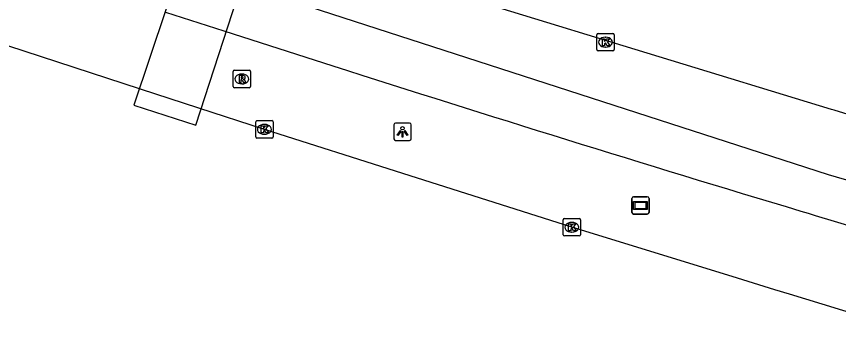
# Model space of a CAD drawing. Extents: x 160356 to 161355, y 381727 to 382845.
# Drawn here: x 160864.16 to 160911.46, y 381800.49 to 381817.97 of the extents above; entities that cross this region are included whole.
import ezdxf

# ---------------------------------------------------------------- set-up
doc = ezdxf.new("R2010")
doc.units = 0
for name, color, linetype in [('IMGEO_Kolk', 7, 'Continuous'), ('IMGEO_Lichtpunt', 7, 'Continuous'), ('IMGEO_Reclamebord', 7, 'Continuous'), ('IMGEO_Rijbaan_regionaal_gesloten', 7, 'Continuous'), ('IMGEO_Rioolput', 7, 'Continuous'), ('IMGEO_Tunneldeel', 7, 'Continuous')]:
    doc.layers.add(name, color=color, linetype=linetype)

msp = doc.modelspace()

# ---------------------------------------------------------------- linework, layer by layer
at = {"layer": 'IMGEO_Kolk'}
for p, q in [((160897.545, 381816.066), (160897.545, 381816.918)), ((160897.62, 381816.992), (160898.472, 381816.992)), ((160898.546, 381816.918), (160898.546, 381816.066)), ((160898.033, 381816.772), (160898.058, 381816.772)), ((160898.472, 381815.992), (160897.62, 381815.992)), ((160898.056, 381816.212), (160898.031, 381816.212)), ((160877.921, 381811.056), (160877.921, 381811.908)), ((160877.996, 381811.982), (160878.848, 381811.982)), ((160878.409, 381811.762), (160878.434, 381811.762)), ((160878.922, 381811.908), (160878.922, 381811.056)), ((160878.432, 381811.202), (160878.407, 381811.202)), ((160878.848, 381810.982), (160877.996, 381810.982)), ((160895.605, 381805.427), (160895.605, 381806.279)), ((160895.68, 381806.353), (160896.532, 381806.353)), ((160896.093, 381806.133), (160896.118, 381806.133)), ((160896.606, 381806.279), (160896.606, 381805.427)), ((160896.116, 381805.573), (160896.091, 381805.573)), ((160896.532, 381805.353), (160895.68, 381805.353))]:
    msp.add_line(p, q, dxfattribs=at)
for points in [[(160897.545, 381816.066), (160897.545, 381816.918)], [(160897.62, 381816.992), (160898.472, 381816.992)], [(160898.546, 381816.918), (160898.546, 381816.066)], [(160897.866, 381816.692), (160897.989, 381816.692), (160897.989, 381816.541), (160898.119, 381816.692), (160898.283, 381816.692), (160898.137, 381816.541), (160898.29, 381816.292), (160898.138, 381816.292), (160898.053, 381816.456), (160897.989, 381816.389), (160897.989, 381816.292), (160897.866, 381816.292), (160897.866, 381816.692)], [(160898.472, 381815.992), (160897.62, 381815.992)], [(160877.921, 381811.056), (160877.921, 381811.908)], [(160877.996, 381811.982), (160878.848, 381811.982)], [(160878.242, 381811.682), (160878.365, 381811.682), (160878.365, 381811.531), (160878.495, 381811.682), (160878.659, 381811.682), (160878.513, 381811.531), (160878.666, 381811.282), (160878.514, 381811.282), (160878.429, 381811.446), (160878.365, 381811.379), (160878.365, 381811.282), (160878.242, 381811.282), (160878.242, 381811.682)], [(160878.922, 381811.908), (160878.922, 381811.056)], [(160878.848, 381810.982), (160877.996, 381810.982)], [(160895.605, 381805.427), (160895.605, 381806.279)], [(160895.68, 381806.353), (160896.532, 381806.353)], [(160895.926, 381806.053), (160896.049, 381806.053), (160896.049, 381805.902), (160896.179, 381806.053), (160896.343, 381806.053), (160896.197, 381805.902), (160896.35, 381805.653), (160896.198, 381805.653), (160896.113, 381805.817), (160896.049, 381805.75), (160896.049, 381805.653), (160895.926, 381805.653), (160895.926, 381806.053)], [(160896.606, 381806.279), (160896.606, 381805.427)], [(160896.532, 381805.353), (160895.68, 381805.353)]]:
    msp.add_lwpolyline(points, dxfattribs=at)
for centre, start, end in [((160897.622, 381816.916), 91.552, 178.448), ((160897.622, 381816.916), 91.552, 178.448), ((160898.47, 381816.916), 1.552, 88.448), ((160898.47, 381816.916), 1.552, 88.448), ((160897.622, 381816.068), 181.552, 268.448), ((160897.622, 381816.068), 181.552, 268.448), ((160898.47, 381816.068), 271.552, 358.448), ((160898.47, 381816.068), 271.552, 358.448), ((160877.998, 381811.906), 91.552, 178.448), ((160877.998, 381811.906), 91.552, 178.448), ((160878.846, 381811.906), 1.552, 88.448), ((160878.846, 381811.906), 1.552, 88.448), ((160877.998, 381811.058), 181.552, 268.448), ((160877.998, 381811.058), 181.552, 268.448), ((160878.846, 381811.058), 271.552, 358.448), ((160878.846, 381811.058), 271.552, 358.448), ((160895.682, 381806.277), 91.552, 178.448), ((160895.682, 381806.277), 91.552, 178.448), ((160896.53, 381806.277), 1.552, 88.448), ((160896.53, 381806.277), 1.552, 88.448), ((160895.682, 381805.429), 181.552, 268.448), ((160895.682, 381805.429), 181.552, 268.448), ((160896.53, 381805.429), 271.552, 358.448), ((160896.53, 381805.429), 271.552, 358.448)]:
    msp.add_arc(centre, 0.0765, start, end, dxfattribs=at)
for centre, major_axis, ratio, start_param, end_param in [((160898.032, 381816.492), (-0.387, 0.002), 0.722429, 4.712389, 7.853982), ((160898.057, 381816.492), (-0.39, 0.002), 0.717154, 1.570796, 4.712389), ((160878.408, 381811.482), (-0.387, 0.002), 0.722429, 4.712389, 7.853982), ((160878.433, 381811.482), (-0.39, 0.002), 0.717154, 1.570796, 4.712389), ((160896.092, 381805.853), (-0.387, 0.002), 0.722429, 4.712389, 7.853982), ((160896.117, 381805.853), (-0.39, 0.002), 0.717154, 1.570796, 4.712389)]:
    msp.add_ellipse(centre, major_axis=major_axis, ratio=ratio, start_param=start_param, end_param=end_param, dxfattribs=at)
at = {"layer": 'IMGEO_Lichtpunt'}
for p, q in [((160885.872, 381811.747), (160885.872, 381810.94)), ((160885.872, 381811.747), (160885.872, 381810.94)), ((160886.774, 381811.842), (160885.966, 381811.842)), ((160886.774, 381811.842), (160885.966, 381811.842)), ((160886.868, 381810.94), (160886.868, 381811.747)), ((160886.868, 381810.94), (160886.868, 381811.747)), ((160885.966, 381810.846), (160886.774, 381810.846)), ((160885.966, 381810.846), (160886.774, 381810.846))]:
    msp.add_line(p, q, dxfattribs=at)
for points in [[(160886.246, 381811.411), (160886.285, 381811.383), (160886.097, 381811.121), (160886.059, 381811.148), (160886.246, 381811.411)], [(160886.348, 381811.363), (160886.395, 381811.363), (160886.395, 381811.041), (160886.348, 381811.041), (160886.348, 381811.363)], [(160886.458, 381811.383), (160886.496, 381811.41), (160886.683, 381811.148), (160886.644, 381811.12), (160886.458, 381811.383)]]:
    msp.add_lwpolyline(points, dxfattribs=at)
msp.add_circle((160886.371, 381811.545), 0.0994, dxfattribs=at)
for centre, start, end in [((160885.966, 381811.747), 90, 180), ((160885.966, 381811.747), 90, 180), ((160886.774, 381811.747), 0, 90), ((160886.774, 381811.747), 0, 90), ((160885.966, 381810.94), 180, 270), ((160885.966, 381810.94), 180, 270), ((160886.774, 381810.94), 270, 0), ((160886.774, 381810.94), 270, 360)]:
    msp.add_arc(centre, 0.0946, start, end, dxfattribs=at)
at = {"layer": 'IMGEO_Reclamebord'}
for p, q in [((160899.563, 381806.707), (160899.563, 381807.507)), ((160899.563, 381807.507), (160899.563, 381806.707)), ((160899.663, 381807.607), (160900.453, 381807.607)), ((160900.453, 381807.607), (160899.663, 381807.607)), ((160900.553, 381807.507), (160900.553, 381806.707)), ((160900.553, 381806.707), (160900.553, 381807.507)), ((160900.453, 381806.607), (160899.663, 381806.607)), ((160899.663, 381806.607), (160900.453, 381806.607))]:
    msp.add_line(p, q, dxfattribs=at)
for points in [[(160899.664, 381807.339), (160900.452, 381807.339), (160900.452, 381806.875), (160899.664, 381806.875), (160899.664, 381807.339)], [(160899.729, 381807.274), (160899.729, 381806.94), (160900.387, 381806.94), (160900.387, 381807.274), (160899.729, 381807.274)]]:
    msp.add_lwpolyline(points, dxfattribs=at)
for centre, start, end in [((160899.663, 381807.507), 90, 180), ((160899.663, 381807.507), 90, 180), ((160900.453, 381807.507), 0, 90), ((160900.453, 381807.507), 360, 90), ((160899.663, 381806.707), 180, 270), ((160899.663, 381806.707), 180, 270), ((160900.453, 381806.707), 270, 0), ((160900.453, 381806.707), 270, 0)]:
    msp.add_arc(centre, 0.1, start, end, dxfattribs=at)
at = {"layer": 'IMGEO_Rijbaan_regionaal_gesloten'}
for points in [[(160916.52, 381810.954), (160912.006, 381812.335), (160911.199, 381812.582), (160911.049, 381812.628), (160881.312, 381821.723), (160879.633, 381822.264), (160877.954, 381822.806), (160876.277, 381823.35), (160874.61, 381823.892)], [(160915.556, 381807.512), (160910.871, 381808.871), (160879.042, 381819.185), (160873.607, 381820.906)], [(160913.589, 381800.492), (160908.624, 381802.01), (160907.798, 381802.262), (160905.633, 381802.923), (160896.106, 381805.852), (160886.388, 381808.942), (160878.421, 381811.48), (160874.644, 381812.707), (160871.295, 381813.795), (160859.834, 381817.52), (160858.899, 381817.836)], [(160872.706, 381818.225), (160872.741, 381818.214), (160876.097, 381817.14), (160882.359, 381815.135)], [(160909.288, 381806.785), (160909.698, 381806.662), (160910.107, 381806.539), (160912.495, 381805.827), (160914.885, 381805.118)]]:
    msp.add_lwpolyline(points, dxfattribs=at)
msp.add_arc((161342.028, 383249.984), 1506.681, 252.236579, 253.308745, dxfattribs=at)
at = {"layer": 'IMGEO_Rioolput'}
for p, q in [((160876.627, 381813.952), (160876.627, 381814.804)), ((160876.702, 381814.878), (160877.554, 381814.878)), ((160877.115, 381814.658), (160877.14, 381814.658)), ((160877.628, 381814.804), (160877.628, 381813.952)), ((160877.138, 381814.098), (160877.113, 381814.098)), ((160877.554, 381813.878), (160876.702, 381813.878))]:
    msp.add_line(p, q, dxfattribs=at)
for points in [[(160876.627, 381813.952), (160876.627, 381814.804)], [(160876.702, 381814.878), (160877.554, 381814.878)], [(160877.216, 381814.576), (160876.964, 381814.578), (160876.964, 381814.178)], [(160877.142, 381814.497), (160877.088, 381814.497), (160877.088, 381814.416)], [(160877.628, 381814.804), (160877.628, 381813.952)], [(160876.964, 381814.178), (160877.088, 381814.178), (160877.088, 381814.34), (160877.099, 381814.34)], [(160877.088, 381814.416), (160877.14, 381814.416)], [(160877.146, 381814.311), (160877.217, 381814.178), (160877.357, 381814.178), (160877.292, 381814.304)], [(160877.554, 381813.878), (160876.702, 381813.878)]]:
    msp.add_lwpolyline(points, dxfattribs=at)
for centre, radius, start, end in [((160876.704, 381814.802), 0.0765, 91.552, 178.448), ((160876.704, 381814.802), 0.0765, 91.552, 178.448), ((160877.148, 381814.401), 0.0964, 77.0061, 93.1865), ((160877.162, 381814.458), 0.0378, 276.6634, 79.6772), ((160877.215, 381814.466), 0.109, 350.3612, 89.416), ((160877.552, 381814.802), 0.0765, 1.552, 88.448), ((160877.552, 381814.802), 0.0765, 1.552, 88.448), ((160877.098, 381814.287), 0.0533, 26.0293, 88.6989), ((160877.124, 381814.605), 0.19, 274.7715, 282.9687), ((160877.213, 381814.466), 0.112, 277.5842, 350.9817), ((160877.197, 381814.251), 0.108, 29.5134, 73.7905), ((160876.704, 381813.954), 0.0765, 181.552, 268.448), ((160876.704, 381813.954), 0.0765, 181.552, 268.448), ((160877.552, 381813.954), 0.0765, 271.552, 358.448), ((160877.552, 381813.954), 0.0765, 271.552, 358.448)]:
    msp.add_arc(centre, radius, start, end, dxfattribs=at)
for centre, major_axis, ratio, start_param, end_param in [((160877.114, 381814.378), (-0.387, 0.002), 0.722429, 4.712389, 7.853982), ((160877.139, 381814.378), (-0.39, 0.002), 0.717154, 1.570796, 4.712389)]:
    msp.add_ellipse(centre, major_axis=major_axis, ratio=ratio, start_param=start_param, end_param=end_param, dxfattribs=at)
at = {"layer": 'IMGEO_Tunneldeel'}
msp.add_lwpolyline([(160874.482, 381811.726), (160878.971, 381825.517), (160875.539, 381826.657), (160870.907, 381812.872)], close=True, dxfattribs=at)

doc.saveas('drawing.dxf')
